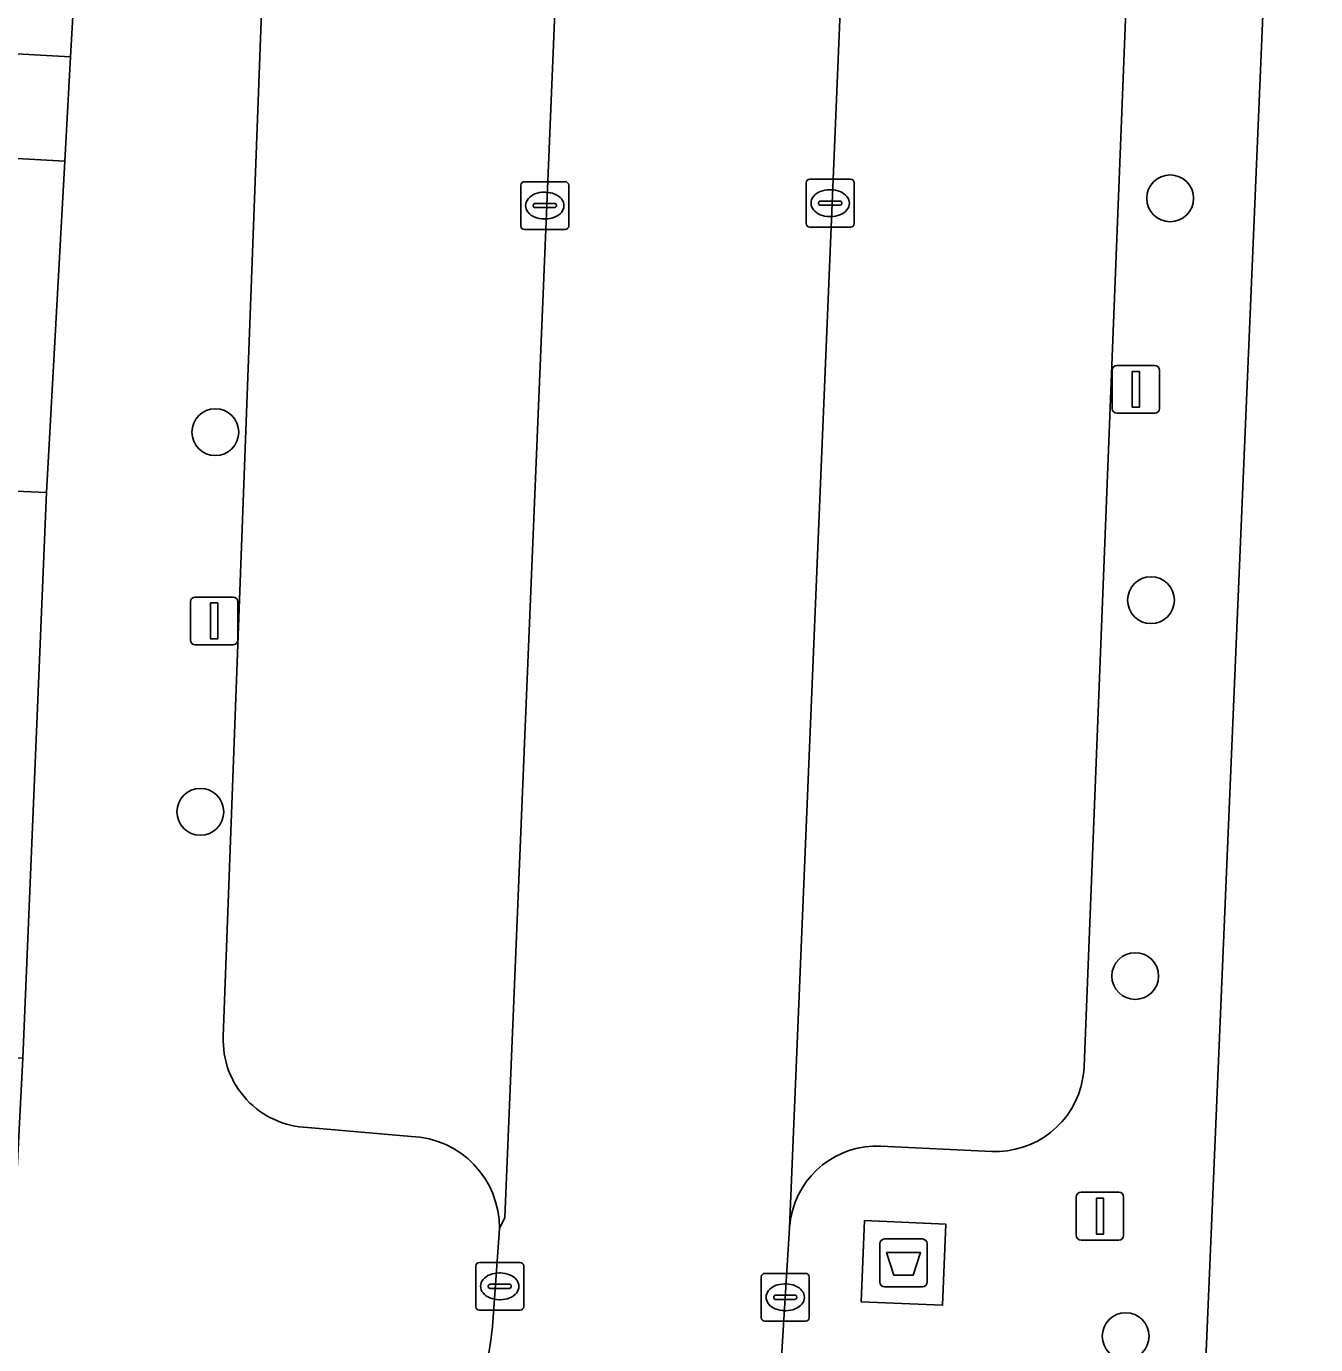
# Model space of a CAD drawing. Extents: x 161354 to 162026, y 386504 to 387460.
# Drawn here: x 161868.05 to 161895, y 386938.81 to 386966.37 of the extents above; entities that cross this region are included whole.
import ezdxf

# ---------------------------------------------------------------- set-up
doc = ezdxf.new("R2010")
doc.units = 0
for name, color, linetype in [('IMGEO_Afval_apart_plaats', 7, 'Continuous'), ('IMGEO_Boom', 7, 'Continuous'), ('IMGEO_Erf', 7, 'Continuous'), ('IMGEO_Kolk', 7, 'Continuous'), ('IMGEO_Lichtmast', 7, 'Continuous'), ('IMGEO_Muur', 7, 'Continuous'), ('IMGEO_Pand', 7, 'Continuous'), ('IMGEO_Parkeervlak_open', 7, 'Continuous'), ('IMGEO_Rijbaan_lokaal_open', 7, 'Continuous'), ('IMGEO_Voetpad_gesloten', 7, 'Continuous'), ('IMGEO_Voetpad_open', 7, 'Continuous')]:
    doc.layers.add(name, color=color, linetype=linetype)

msp = doc.modelspace()

# ---------------------------------------------------------------- linework, layer by layer
at = {"layer": 'IMGEO_Afval_apart_plaats'}
for p, q in [((161885.99, 386941.018), (161886.78, 386941.018)), ((161886.78, 386941.018), (161885.99, 386941.018)), ((161885.89, 386940.118), (161885.89, 386940.918)), ((161885.89, 386940.918), (161885.89, 386940.118)), ((161886.88, 386940.918), (161886.88, 386940.118)), ((161886.88, 386940.118), (161886.88, 386940.918)), ((161886.78, 386940.018), (161885.99, 386940.018)), ((161885.99, 386940.018), (161886.78, 386940.018))]:
    msp.add_line(p, q, dxfattribs=at)
msp.add_lwpolyline([(161886.033, 386940.732), (161886.737, 386940.732), (161886.588, 386940.262), (161886.182, 386940.262), (161886.033, 386940.732)], dxfattribs=at)
for centre, start, end in [((161885.99, 386940.918), 90, 180), ((161885.99, 386940.918), 90, 180), ((161886.78, 386940.918), 0, 90), ((161886.78, 386940.918), 360, 90), ((161885.99, 386940.118), 180, 270), ((161885.99, 386940.118), 180, 270), ((161886.78, 386940.118), 270, 0), ((161886.78, 386940.118), 270, 0)]:
    msp.add_arc(centre, 0.1, start, end, dxfattribs=at)
at = {"layer": 'IMGEO_Boom'}
for centre in [(161891.958, 386962.772), (161872.003, 386957.883), (161891.558, 386954.371), (161871.69, 386949.947), (161891.228, 386946.514), (161891.028, 386938.986)]:
    msp.add_circle(centre, 0.489, dxfattribs=at)
at = {"layer": 'IMGEO_Erf'}
for points in [[(161940.02, 386989.533), (161894.944, 386991.428), (161892.378, 386930.768), (161892.138, 386925.204), (161892.338, 386925.195), (161891.578, 386907.611), (161906.455, 386906.926)], [(161865.601, 386956.745), (161868.478, 386956.623), (161868.857, 386963.548), (161862.354, 386963.909)]]:
    msp.add_lwpolyline(points, dxfattribs=at)
at = {"layer": 'IMGEO_Kolk'}
for p, q in [((161878.387, 386962.194), (161878.387, 386963.046)), ((161878.462, 386963.12), (161879.314, 386963.12)), ((161879.388, 386963.046), (161879.388, 386962.194)), ((161884.352, 386962.245), (161884.352, 386963.097)), ((161884.427, 386963.171), (161885.279, 386963.171)), ((161885.353, 386963.097), (161885.353, 386962.245)), ((161878.875, 386962.9), (161878.9, 386962.9)), ((161884.84, 386962.951), (161884.865, 386962.951)), ((161878.646, 386962.614), (161878.646, 386962.626)), ((161879.084, 386962.577), (161878.686, 386962.577)), ((161878.689, 386962.663), (161879.087, 386962.663)), ((161879.13, 386962.626), (161879.13, 386962.614)), ((161884.611, 386962.665), (161884.611, 386962.677)), ((161885.049, 386962.628), (161884.651, 386962.628)), ((161884.654, 386962.714), (161885.052, 386962.714)), ((161885.095, 386962.677), (161885.095, 386962.665)), ((161878.898, 386962.34), (161878.873, 386962.34)), ((161884.863, 386962.391), (161884.838, 386962.391)), ((161879.314, 386962.12), (161878.462, 386962.12)), ((161885.279, 386962.171), (161884.427, 386962.171)), ((161877.446, 386939.602), (161877.446, 386940.454)), ((161877.521, 386940.528), (161878.373, 386940.528)), ((161878.447, 386940.454), (161878.447, 386939.602)), ((161877.934, 386940.308), (161877.959, 386940.308)), ((161883.413, 386939.373), (161883.413, 386940.225)), ((161883.488, 386940.299), (161884.34, 386940.299)), ((161884.414, 386940.225), (161884.414, 386939.373)), ((161877.705, 386940.022), (161877.705, 386940.034)), ((161878.143, 386939.985), (161877.745, 386939.985)), ((161877.748, 386940.071), (161878.146, 386940.071)), ((161878.189, 386940.034), (161878.189, 386940.022)), ((161883.901, 386940.079), (161883.926, 386940.079)), ((161877.957, 386939.748), (161877.932, 386939.748)), ((161883.672, 386939.793), (161883.672, 386939.805)), ((161884.11, 386939.756), (161883.712, 386939.756)), ((161883.715, 386939.842), (161884.113, 386939.842)), ((161884.156, 386939.805), (161884.156, 386939.793)), ((161878.373, 386939.528), (161877.521, 386939.528)), ((161883.924, 386939.519), (161883.899, 386939.519)), ((161884.34, 386939.299), (161883.488, 386939.299))]:
    msp.add_line(p, q, dxfattribs=at)
for points in [[(161878.387, 386962.194), (161878.387, 386963.046)], [(161878.462, 386963.12), (161879.314, 386963.12)], [(161879.388, 386963.046), (161879.388, 386962.194)], [(161884.352, 386962.245), (161884.352, 386963.097)], [(161884.427, 386963.171), (161885.279, 386963.171)], [(161885.353, 386963.097), (161885.353, 386962.245)], [(161879.314, 386962.12), (161878.462, 386962.12)], [(161885.279, 386962.171), (161884.427, 386962.171)], [(161877.446, 386939.602), (161877.446, 386940.454)], [(161877.521, 386940.528), (161878.373, 386940.528)], [(161878.447, 386940.454), (161878.447, 386939.602)], [(161883.413, 386939.373), (161883.413, 386940.225)], [(161883.488, 386940.299), (161884.34, 386940.299)], [(161884.414, 386940.225), (161884.414, 386939.373)], [(161878.373, 386939.528), (161877.521, 386939.528)], [(161884.34, 386939.299), (161883.488, 386939.299)]]:
    msp.add_lwpolyline(points, dxfattribs=at)
for centre, radius, start, end in [((161878.464, 386963.044), 0.0765, 91.552, 178.448), ((161878.464, 386963.044), 0.0765, 91.552, 178.448), ((161879.312, 386963.044), 0.0765, 1.552, 88.448), ((161879.312, 386963.044), 0.0765, 1.552, 88.448), ((161884.429, 386963.095), 0.0765, 91.552, 178.448), ((161884.429, 386963.095), 0.0765, 91.552, 178.448), ((161885.277, 386963.095), 0.0765, 1.552, 88.448), ((161885.277, 386963.095), 0.0765, 1.552, 88.448), ((161878.686, 386962.623), 0.0403, 85.8775, 175.7526), ((161878.683, 386962.613), 0.0366, 178.938, 274.7102), ((161879.087, 386962.62), 0.043, 264.8664, 352.4533), ((161879.091, 386962.625), 0.0386, 1.7309, 96.639), ((161884.651, 386962.674), 0.0403, 85.8775, 175.7526), ((161884.648, 386962.664), 0.0366, 178.938, 274.7102), ((161885.052, 386962.671), 0.043, 264.8664, 352.4533), ((161885.056, 386962.676), 0.0386, 1.7309, 96.639), ((161878.464, 386962.196), 0.0765, 181.552, 268.448), ((161878.464, 386962.196), 0.0765, 181.552, 268.448), ((161879.312, 386962.196), 0.0765, 271.552, 358.448), ((161879.312, 386962.196), 0.0765, 271.552, 358.448), ((161884.429, 386962.247), 0.0765, 181.552, 268.448), ((161884.429, 386962.247), 0.0765, 181.552, 268.448), ((161885.277, 386962.247), 0.0765, 271.552, 358.448), ((161885.277, 386962.247), 0.0765, 271.552, 358.448), ((161877.523, 386940.452), 0.0765, 91.552, 178.448), ((161877.523, 386940.452), 0.0765, 91.552, 178.448), ((161878.371, 386940.452), 0.0765, 1.552, 88.448), ((161878.371, 386940.452), 0.0765, 1.552, 88.448), ((161883.49, 386940.223), 0.0765, 91.552, 178.448), ((161883.49, 386940.223), 0.0765, 91.552, 178.448), ((161884.338, 386940.223), 0.0765, 1.552, 88.448), ((161884.338, 386940.223), 0.0765, 1.552, 88.448), ((161877.745, 386940.031), 0.0403, 85.8775, 175.7526), ((161877.742, 386940.021), 0.0366, 178.938, 274.7102), ((161878.146, 386940.028), 0.043, 264.8664, 352.4533), ((161878.15, 386940.033), 0.0386, 1.7309, 96.639), ((161877.523, 386939.604), 0.0765, 181.552, 268.448), ((161877.523, 386939.604), 0.0765, 181.552, 268.448), ((161878.371, 386939.604), 0.0765, 271.552, 358.448), ((161878.371, 386939.604), 0.0765, 271.552, 358.448), ((161883.712, 386939.802), 0.0403, 85.8775, 175.7526), ((161883.709, 386939.792), 0.0366, 178.938, 274.7102), ((161884.113, 386939.799), 0.043, 264.8664, 352.4533), ((161884.117, 386939.804), 0.0386, 1.7309, 96.639), ((161883.49, 386939.375), 0.0765, 181.552, 268.448), ((161883.49, 386939.375), 0.0765, 181.552, 268.448), ((161884.338, 386939.375), 0.0765, 271.552, 358.448), ((161884.338, 386939.375), 0.0765, 271.552, 358.448)]:
    msp.add_arc(centre, radius, start, end, dxfattribs=at)
for centre, major_axis, ratio, start_param, end_param in [((161878.874, 386962.62), (-0.387, 0.002), 0.722429, 4.712389, 7.853982), ((161878.899, 386962.62), (-0.39, 0.002), 0.717154, 1.570796, 4.712389), ((161884.839, 386962.671), (-0.387, 0.002), 0.722429, 4.712389, 7.853982), ((161884.864, 386962.671), (-0.39, 0.002), 0.717154, 1.570796, 4.712389), ((161877.933, 386940.028), (-0.387, 0.002), 0.722429, 4.712389, 7.853982), ((161877.958, 386940.028), (-0.39, 0.002), 0.717154, 1.570796, 4.712389), ((161883.9, 386939.799), (-0.387, 0.002), 0.722429, 4.712389, 7.853982), ((161883.925, 386939.799), (-0.39, 0.002), 0.717154, 1.570796, 4.712389)]:
    msp.add_ellipse(centre, major_axis=major_axis, ratio=ratio, start_param=start_param, end_param=end_param, dxfattribs=at)
at = {"layer": 'IMGEO_Lichtmast'}
for p, q in [((161890.745, 386958.378), (161890.745, 386959.178)), ((161890.745, 386959.178), (161890.745, 386958.378)), ((161890.845, 386959.278), (161891.635, 386959.278)), ((161891.635, 386959.278), (161890.845, 386959.278)), ((161891.735, 386959.178), (161891.735, 386958.378)), ((161891.735, 386958.378), (161891.735, 386959.178)), ((161891.635, 386958.278), (161890.845, 386958.278)), ((161890.845, 386958.278), (161891.635, 386958.278)), ((161871.484, 386953.538), (161871.484, 386954.338)), ((161871.484, 386954.338), (161871.484, 386953.538)), ((161871.584, 386954.438), (161872.374, 386954.438)), ((161872.374, 386954.438), (161871.584, 386954.438)), ((161872.474, 386954.338), (161872.474, 386953.538)), ((161872.474, 386953.538), (161872.474, 386954.338)), ((161872.374, 386953.438), (161871.584, 386953.438)), ((161871.584, 386953.438), (161872.374, 386953.438)), ((161889.996, 386941.095), (161889.996, 386941.895)), ((161889.996, 386941.895), (161889.996, 386941.095)), ((161890.096, 386941.995), (161890.886, 386941.995)), ((161890.886, 386941.995), (161890.096, 386941.995)), ((161890.986, 386941.895), (161890.986, 386941.095)), ((161890.986, 386941.095), (161890.986, 386941.895)), ((161890.886, 386940.995), (161890.096, 386940.995)), ((161890.096, 386940.995), (161890.886, 386940.995))]:
    msp.add_line(p, q, dxfattribs=at)
for points in [[(161891.165, 386959.153), (161891.315, 386959.153), (161891.315, 386958.403), (161891.165, 386958.403), (161891.165, 386959.153)], [(161871.904, 386954.313), (161872.054, 386954.313), (161872.054, 386953.563), (161871.904, 386953.563), (161871.904, 386954.313)], [(161890.416, 386941.87), (161890.566, 386941.87), (161890.566, 386941.12), (161890.416, 386941.12), (161890.416, 386941.87)]]:
    msp.add_lwpolyline(points, dxfattribs=at)
for centre, start, end in [((161890.845, 386959.178), 90, 180), ((161890.845, 386959.178), 90, 180), ((161891.635, 386959.178), 0, 90), ((161891.635, 386959.178), 360, 90), ((161890.845, 386958.378), 180, 270), ((161890.845, 386958.378), 180, 270), ((161891.635, 386958.378), 270, 0), ((161891.635, 386958.378), 270, 0), ((161871.584, 386954.338), 90, 180), ((161871.584, 386954.338), 90, 180), ((161872.374, 386954.338), 0, 90), ((161872.374, 386954.338), 360, 90), ((161871.584, 386953.538), 180, 270), ((161871.584, 386953.538), 180, 270), ((161872.374, 386953.538), 270, 0), ((161872.374, 386953.538), 270, 0), ((161890.096, 386941.895), 90, 180), ((161890.096, 386941.895), 90, 180), ((161890.886, 386941.895), 0, 90), ((161890.886, 386941.895), 360, 90), ((161890.096, 386941.095), 180, 270), ((161890.096, 386941.095), 180, 270), ((161890.886, 386941.095), 270, 0), ((161890.886, 386941.095), 270, 0)]:
    msp.add_arc(centre, 0.1, start, end, dxfattribs=at)
at = {"layer": 'IMGEO_Muur'}
msp.add_lwpolyline([(161868.857, 386963.548), (161868.478, 386956.623)], dxfattribs=at)
at = {"layer": 'IMGEO_Pand'}
for points in [[(161869.1, 386967.915), (161864.098, 386968.193), (161863.977, 386966.01), (161868.979, 386965.732)], [(161868.979, 386965.732), (161863.977, 386966.01), (161862.475, 386966.093), (161862.422, 386965.138), (161862.354, 386963.909), (161868.857, 386963.548)], [(161868.478, 386956.623), (161865.601, 386956.745), (161865.578, 386956.186), (161862.331, 386956.324), (161862.356, 386956.914), (161862.126, 386956.924), (161861.652, 386945.067), (161861.84, 386945.059), (161861.857, 386945.467), (161867.669, 386945.222), (161867.652, 386944.812), (161867.979, 386944.798)]]:
    msp.add_lwpolyline(points, close=True, dxfattribs=at)
at = {"layer": 'IMGEO_Parkeervlak_open'}
for points in [[(161877.941, 386941.238), (161878.053, 386941.469), (161880.153, 386992.025)], [(161886.105, 386991.79), (161884.005, 386941.252), (161884.01, 386941.311), (161884.033, 386941.473), (161884.07, 386941.631), (161884.121, 386941.786), (161884.186, 386941.936), (161884.264, 386942.079), (161884.354, 386942.214), (161884.457, 386942.341), (161884.57, 386942.459), (161884.693, 386942.565), (161884.825, 386942.661), (161884.965, 386942.744), (161885.112, 386942.814), (161885.265, 386942.871), (161885.422, 386942.914), (161885.583, 386942.943), (161885.745, 386942.957), (161885.908, 386942.957), (161888.228, 386942.849), (161888.393, 386942.849), (161888.558, 386942.863), (161888.72, 386942.892), (161888.88, 386942.936), (161889.034, 386942.994), (161889.183, 386943.065), (161889.325, 386943.149), (161889.459, 386943.246), (161889.584, 386943.354), (161889.699, 386943.473), (161889.803, 386943.601), (161889.894, 386943.739), (161889.973, 386943.884), (161890.039, 386944.035), (161890.091, 386944.192), (161890.129, 386944.353), (161890.152, 386944.516), (161890.159, 386944.621), (161891.06, 386967.408)], [(161873.966, 386990.38), (161873.115, 386970.586), (161872.169, 386945.248)], [(161873.933, 386943.35), (161876.095, 386943.16)]]:
    msp.add_lwpolyline(points, dxfattribs=at)
for centre, radius, start, end in [((161873.997, 386945.178), 1.83, 177.8199, 267.9888), ((161876.03, 386941.25), 1.911, 359.6456, 88.0434)]:
    msp.add_arc(centre, radius, start, end, dxfattribs=at)
at = {"layer": 'IMGEO_Rijbaan_lokaal_open'}
msp.add_lwpolyline([(161882.383, 386933.712), (161882.687, 386934.288), (161882.991, 386934.864), (161883.308, 386935.671), (161883.551, 386936.503), (161883.72, 386937.353), (161883.81, 386938.195), (161883.818, 386938.316), (161884.005, 386941.252), (161886.105, 386991.79), (161880.153, 386992.025), (161878.053, 386941.469), (161877.941, 386941.238), (161877.793, 386939.18)], dxfattribs=at)
msp.add_arc((161871.913, 386939.735), 5.907, 271.3823, 354.6095, dxfattribs=at)
at = {"layer": 'IMGEO_Voetpad_gesloten'}
msp.add_lwpolyline([(161887.271, 386941.331), (161885.572, 386941.403), (161885.5, 386939.704), (161887.199, 386939.632)], close=True, dxfattribs=at)
at = {"layer": 'IMGEO_Voetpad_open'}
for points in [[(161892.378, 386930.768), (161894.944, 386991.428)], [(161869.762, 386990.623), (161869.762, 386986.958), (161869.388, 386978.084), (161869.1, 386967.915), (161868.979, 386965.732), (161868.857, 386963.548), (161868.478, 386956.623), (161867.979, 386944.798), (161867.769, 386940.719)], [(161872.169, 386945.248), (161873.115, 386970.586), (161873.966, 386990.38)], [(161891.06, 386967.408), (161890.159, 386944.621), (161890.152, 386944.516), (161890.129, 386944.353), (161890.091, 386944.192), (161890.039, 386944.035), (161889.973, 386943.884), (161889.894, 386943.739), (161889.803, 386943.601), (161889.699, 386943.473), (161889.584, 386943.354), (161889.459, 386943.246), (161889.325, 386943.149), (161889.183, 386943.065), (161889.034, 386942.994), (161888.88, 386942.936), (161888.72, 386942.892), (161888.558, 386942.863), (161888.393, 386942.849), (161888.228, 386942.849), (161885.908, 386942.957), (161885.745, 386942.957), (161885.583, 386942.943), (161885.422, 386942.914), (161885.265, 386942.871), (161885.112, 386942.814), (161884.965, 386942.744), (161884.825, 386942.661), (161884.693, 386942.565), (161884.57, 386942.459), (161884.457, 386942.341), (161884.354, 386942.214), (161884.264, 386942.079), (161884.186, 386941.936), (161884.121, 386941.786), (161884.07, 386941.631), (161884.033, 386941.473), (161884.01, 386941.311), (161884.005, 386941.252), (161883.818, 386938.316)], [(161876.095, 386943.16), (161873.933, 386943.35)], [(161877.793, 386939.18), (161877.941, 386941.238)]]:
    msp.add_lwpolyline(points, dxfattribs=at)
msp.add_lwpolyline([(161887.271, 386941.331), (161887.199, 386939.632), (161885.5, 386939.704), (161885.572, 386941.403)], close=True, dxfattribs=at)
for centre, radius, start, end in [((161873.997, 386945.178), 1.83, 177.8199, 267.9888), ((161876.03, 386941.25), 1.911, 359.6456, 88.0434), ((161871.913, 386939.735), 5.907, 271.3823, 354.6095)]:
    msp.add_arc(centre, radius, start, end, dxfattribs=at)

doc.saveas('drawing.dxf')
